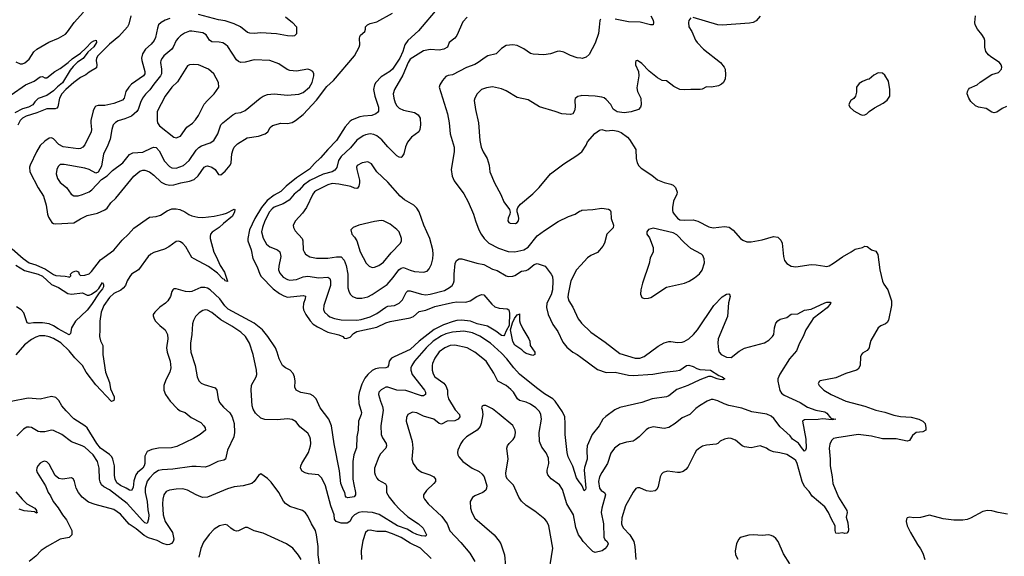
# Model space of a CAD drawing. Header units: inches. Extents: x 1173000 to 1307049, y 522583 to 678455.
# Tile 590 of 617: x 1244965 to 1253802, y 621358 to 626175. Entities that reach past the tile are written whole.
import ezdxf

# ---------------------------------------------------------------- set-up
doc = ezdxf.new("R2010")
doc.units = ezdxf.units.IN
doc.header["$MEASUREMENT"] = 0
doc.layers.add('B2642', color=7, linetype='Continuous')
doc.layers.add('B2652', color=7, linetype='Continuous')

msp = doc.modelspace()

# ---------------------------------------------------------------- linework, layer by layer
at = {"layer": 'B2642', "color": 5}
for points, elevation in [([(1248726.9, 626290), (1248545.5, 626074.5), (1248450, 625989), (1248422.5, 625950), (1248404.8, 625890), (1248377.9, 625830), (1248310, 625730.8), (1248288.6, 625711.4), (1248210, 625661.2), (1248160.6, 625610), (1248149.3, 625590), (1248141.1, 625550), (1248152.8, 625490), (1248185.2, 625390), (1248184.9, 625355.1), (1248177.6, 625342.4), (1248161, 625330), (1248124.7, 625315.3), (1248050, 625309.8), (1248017.6, 625302.4), (1247950, 625276.2), (1247930, 625263.1), (1247885.5, 625214.5), (1247808.2, 625090), (1247731.3, 625010), (1247666.1, 624933.9), (1247610, 624885), (1247565.2, 624834.8), (1247450, 624754.5), (1247358.3, 624681.7), (1247310, 624633.7), (1247250, 624600.2), (1247187.6, 624552.4), (1247135.3, 624490), (1247075.4, 624390), (1247028.6, 624290), (1247012.1, 624212.1), (1247012.9, 624190), (1247042.3, 624110), (1247058.6, 624030), (1247095.9, 623955.9), (1247119.7, 623890), (1247133.6, 623870), (1247239.6, 623759.6), (1247296.7, 623716.7), (1247334.7, 623694.7), (1247370, 623683.5), (1247510, 623699.5), (1247530, 623693), (1247528.5, 623670), (1247512.6, 623627.4), (1247508.5, 623590), (1247512.9, 623570), (1247534.2, 623530), (1247571.5, 623471.5), (1247600.6, 623440.6), (1247636.8, 623416.8), (1247730, 623369.6), (1247830, 623345.8), (1247864.9, 623330), (1247877.6, 623317.6), (1247894.6, 623314.6), (1247930, 623326.6), (1247962.5, 623357.5), (1247990, 623375), (1248170, 623414.6), (1248250, 623452.9), (1248290, 623466.7), (1248470, 623498.3), (1248499.2, 623510), (1248550, 623556.5), (1248610, 623567.5), (1248690, 623601.9), (1248850, 623637.2), (1248890, 623642.2), (1248970, 623639), (1249008.1, 623651.9), (1249068.5, 623691.5), (1249110, 623707), (1249130, 623703.8), (1249201.9, 623621.9), (1249230, 623598.9), (1249270, 623584.6), (1249339.2, 623579.2), (1249354, 623570), (1249360.6, 623540.6), (1249358.8, 623430), (1249330, 623382.7), (1249315.2, 623344.8), (1249310, 623338.4), (1249290, 623338.7), (1249239.7, 623379.7), (1249162.7, 623422.7), (1249070, 623446.2), (1249010, 623467.4), (1248930, 623476.6), (1248890, 623474), (1248854.9, 623465.1), (1248770, 623436.7), (1248685.4, 623394.6), (1248550, 623288.9), (1248470, 623214.5), (1248324.9, 623150), (1248303.6, 623136.4), (1248281.6, 623110), (1248276.5, 623070), (1248265.4, 623054.6), (1248251.7, 623048.3), (1248190, 623046.7), (1248159.4, 623040.6), (1248130, 623025.3), (1248089, 622991), (1248063.8, 622956.2), (1248036.3, 622903.7), (1248012.9, 622827.1), (1248006.7, 622790), (1248008.8, 622728.8), (1248031.6, 622650), (1248029.1, 622630), (1248005.5, 622570), (1248002.1, 622490), (1247991.7, 622430), (1247989.3, 622330.7), (1247963.5, 622270), (1247954.6, 622210), (1247956.6, 622050), (1247962.8, 622002.8), (1247980.3, 621930), (1247980.4, 621910), (1247968.1, 621891.9), (1247910, 621882.7), (1247895.3, 621890), (1247890, 621898), (1247883.6, 621930), (1247870, 621952.7), (1247847.5, 622010), (1247835.4, 622124.6), (1247788.5, 622368.5), (1247765.2, 622530), (1247738.9, 622590), (1247661.7, 622690), (1247625.4, 622770), (1247598.9, 622798.9), (1247572.9, 622812.9), (1247490, 622828.6), (1247445.6, 622850), (1247435.4, 622875.4), (1247436.4, 622930), (1247431.9, 622970), (1247419.8, 622999.8), (1247391.6, 623030), (1247349.8, 623049.8), (1247325.1, 623070), (1247295.1, 623130), (1247277.3, 623190), (1247259.8, 623230), (1247193.5, 623330), (1247145.5, 623390), (1247068.7, 623450), (1246836.9, 623576.9), (1246807, 623607), (1246760.2, 623670), (1246675.8, 623750), (1246650, 623766.2), (1246628.2, 623771.8), (1246590, 623770.5), (1246510, 623734), (1246490, 623730.7), (1246454.8, 623734.8), (1246370, 623759.6), (1246350, 623758.4), (1246339.1, 623750), (1246330, 623734), (1246318.3, 623690), (1246294.3, 623650), (1246273.7, 623630), (1246224.1, 623595.9), (1246177.1, 623550), (1246164.4, 623530), (1246163.7, 623516.3), (1246172, 623490), (1246184.2, 623470), (1246222, 623430), (1246271.7, 623391.7), (1246292.3, 623350), (1246294.7, 623310), (1246283.6, 623230), (1246290.2, 623190), (1246314.9, 623110), (1246322.3, 623050), (1246313.1, 623010), (1246277.5, 622942.5), (1246257.6, 622890), (1246257.6, 622850), (1246273.7, 622810), (1246315.3, 622750), (1246380.3, 622680.3), (1246404.8, 622664.8), (1246450, 622647.6), (1246505, 622605), (1246590, 622559), (1246618.7, 622530), (1246630.4, 622510), (1246634, 622490), (1246585.5, 622450), (1246525.4, 622414.6), (1246375.1, 622344.9), (1246327, 622333), (1246210, 622328.2), (1246150, 622316.5), (1246110, 622297.6), (1246090, 622256), (1246088.3, 622190), (1246082.9, 622170), (1246071, 622149), (1246023.5, 622110), (1246008.8, 622090), (1245990, 622035.6), (1245983.7, 621976.3), (1245970, 621947.3), (1245950, 621950.8), (1245920.4, 621970), (1245870, 621992.4), (1245838.3, 622018.3), (1245822.1, 622050), (1245817.4, 622082.6), (1245816.4, 622170), (1245801.3, 622230), (1245791.1, 622250), (1245771.3, 622271.3), (1245689.7, 622329.7), (1245657.6, 622370), (1245571.1, 622511.1), (1245549.9, 622529.9), (1245452.5, 622592.5), (1245382.5, 622662.5), (1245344.8, 622710), (1245317.8, 622757.8), (1245290, 622784.5), (1245250, 622792.7), (1245150, 622768.7), (1245042, 622778), (1244890, 622746.2)], 920), ([(1244930, 625796.5), (1244970, 625778), (1244990, 625778.7), (1245013, 625787), (1245050, 625822.4), (1245093.2, 625886.8), (1245118.9, 625910), (1245226.5, 625973.5), (1245314.5, 626010), (1245375.8, 626044.2), (1245394.9, 626065.1), (1245453.3, 626150), (1245537.5, 626242.5)], 880), ([(1246314.1, 626185.9), (1246270, 626171.6), (1246235.8, 626150), (1246212, 626128), (1246200.9, 626099.1), (1246185, 626015), (1246173.7, 625990), (1246144.9, 625955.1), (1246093.6, 625910), (1246068.3, 625870), (1246058.4, 625830), (1246060.2, 625810), (1246087.9, 625710), (1246087.7, 625690), (1246076.5, 625670), (1245970, 625595.2), (1245946, 625570), (1245919, 625530), (1245903.8, 625470), (1245887.8, 625452.2), (1245810, 625421.6), (1245730, 625405.8), (1245670, 625403.5), (1245650, 625397.7), (1245640.3, 625390), (1245624.1, 625355.9), (1245604.9, 625270), (1245603.2, 625250), (1245610.2, 625190), (1245607.3, 625170), (1245548.9, 625051.1), (1245532.7, 625030), (1245510, 625018.2), (1245490, 625016.3), (1245354.5, 625034.5), (1245315.8, 625055.8), (1245270, 625106.6), (1245250, 625114.1), (1245230, 625111.2), (1245190, 625085.8), (1245150, 625045.8), (1245116.8, 624990), (1245058.8, 624870), (1245053.2, 624850), (1245056.5, 624810), (1245130, 624665.3), (1245179.3, 624590), (1245202, 624510), (1245214.3, 624430), (1245223.7, 624403.7), (1245254.4, 624354.4), (1245270, 624344.4), (1245290, 624341.7), (1245450, 624351.4), (1245511.3, 624388.7), (1245570, 624417.1), (1245663, 624437), (1245730, 624467.9), (1245750, 624484.6), (1245783.1, 624530), (1245828.2, 624571.8), (1245990.4, 624769.6), (1246044.9, 624815.1), (1246070, 624824.8), (1246090, 624824.6), (1246129.6, 624809.6), (1246170, 624780.2), (1246236.4, 624716.4), (1246270, 624697.8), (1246310, 624689.3), (1246350, 624693.1), (1246410.2, 624710.2), (1246490, 624725.6), (1246530, 624740.6), (1246567.2, 624772.8), (1246620.4, 624850), (1246638.4, 624861.6), (1246650, 624863.6), (1246690.5, 624850), (1246720.5, 624830), (1246750, 624786.8), (1246770, 624783.8), (1246810, 624814.9), (1246855.1, 624870), (1246863.1, 624890), (1246870.7, 624970), (1246880.7, 625010), (1246890, 625032.2), (1246918.7, 625061.3), (1247005.9, 625114.1), (1247110, 625129.1), (1247169.8, 625150.2), (1247191.8, 625168.2), (1247212.7, 625207.3), (1247234.5, 625225.5), (1247310, 625247.8), (1247370, 625244.7), (1247410, 625252.9), (1247441.7, 625270), (1247510, 625324.2), (1247630, 625453.7), (1247723, 625577), (1247781.4, 625630), (1247969.8, 625850), (1248013.5, 625930), (1248018.5, 625950), (1248014.3, 626010), (1248018, 626022), (1248024.9, 626035.1), (1248062.7, 626070), (1248069.3, 626090.7), (1248069.4, 626110), (1248086, 626130), (1248110, 626141.3), (1248170, 626157.6), (1248310, 626235.2)], 920), ([(1245964.3, 626210), (1245945.3, 626134.7), (1245932.3, 626110), (1245855.3, 626024.7), (1245770, 625955.4), (1245666.3, 625850), (1245655.8, 625830), (1245651.8, 625810), (1245658.3, 625770), (1245655.6, 625744.4), (1245590, 625705.3), (1245560.3, 625679.7), (1245510, 625655.4), (1245450, 625612.5), (1245380.1, 625550), (1245344.3, 625510), (1245321.4, 625470), (1245307.4, 625392.6), (1245298.2, 625381.8), (1245284.3, 625375.7), (1245210, 625374.5), (1245120.5, 625339.5), (1245022.8, 625310), (1244990.2, 625290), (1244970.2, 625270), (1244949.3, 625229.3)], 880), ([(1247350, 626200.5), (1247414, 626150), (1247451, 626110), (1247450.5, 626049.5), (1247431.3, 626030), (1247410, 626026), (1247370.4, 626029.6), (1247270, 626049.8), (1247130, 626056.1), (1247070, 626050.9), (1247030, 626053.3), (1247010, 626061.1), (1246946.9, 626110), (1246890, 626137.4), (1246810, 626164.5), (1246750, 626173.6), (1246570, 626222.4)], 920), ([(1248980.9, 626199.1), (1248943.2, 626156.8), (1248887.7, 626032.3), (1248870, 626009.4), (1248821, 625970), (1248806, 625930), (1248772, 625910), (1248730, 625902.7), (1248650, 625907.8), (1248590, 625894.8), (1248470, 625820.9), (1248451, 625790), (1248403.1, 625676.9), (1248328, 625550), (1248318.4, 625510), (1248322.5, 625470), (1248334.3, 625430), (1248350, 625403.2), (1248370, 625381.8), (1248410, 625363.2), (1248510, 625342), (1248542.4, 625322.4), (1248558.9, 625290), (1248562.6, 625230), (1248558, 625190), (1248548.4, 625170), (1248480.3, 625119.7), (1248445.2, 625074.8), (1248427.6, 625032.4), (1248412.9, 624970), (1248395.2, 624944.8), (1248390, 624939.5), (1248370, 624940.5), (1248350, 624954.3), (1248270, 625032.6), (1248216.4, 625096.4), (1248170, 625134), (1248144.4, 625144.4), (1248110, 625149.8), (1248070, 625142.2), (1248047.6, 625132.4), (1247990, 625092.5), (1247934, 625026), (1247851.5, 624948.5), (1247826.7, 624910), (1247810.6, 624849.4), (1247795.2, 624824.8), (1247769.6, 624810.4), (1247690.1, 624789.9), (1247570, 624730.4), (1247513.6, 624690), (1247474.6, 624645.4), (1247430, 624607.7), (1247385, 624555), (1247330, 624523), (1247250, 624491.1), (1247230, 624476.3), (1247207.2, 624450), (1247165.5, 624370), (1247144.1, 624310), (1247136.9, 624270), (1247150, 624213), (1247179.4, 624159.4), (1247210, 624136.9), (1247280.5, 624110), (1247300.3, 624090), (1247308.2, 624050), (1247290, 623964), (1247288.6, 623930), (1247300.6, 623900.6), (1247330, 623863.2), (1247370, 623841.8), (1247390, 623838.2), (1247450, 623841.5), (1247510, 623866.4), (1247550, 623873.6), (1247650, 623857.3), (1247730, 623862.8), (1247750, 623852.2), (1247755.2, 623830), (1247755, 623790), (1247695.5, 623610), (1247692.6, 623572.6), (1247702.3, 623550), (1247730, 623522), (1247750, 623508.3), (1247790, 623493), (1247850, 623482), (1247990, 623478), (1248030, 623484.8), (1248110, 623508.7), (1248170, 623536.3), (1248250, 623593.8), (1248270, 623602.3), (1248330, 623610.2), (1248370, 623629.2), (1248399.5, 623660.5), (1248433.6, 623726.4), (1248450, 623740.8), (1248470, 623742), (1248570, 623710.9), (1248610, 623705.7), (1248650, 623710.2), (1248777, 623743), (1248824.2, 623770), (1248846, 623790), (1248858.7, 623810), (1248864.2, 623830), (1248864.4, 623890), (1248874.9, 623985.1), (1248886.9, 624013.1), (1248910, 624028), (1248932, 624028), (1249066.8, 623990), (1249130, 623977.6), (1249210, 623936.9), (1249250, 623922.7), (1249330, 623874.4), (1249350, 623868.4), (1249390, 623871.8), (1249410, 623878.9), (1249470, 623917.7), (1249510, 623924.4), (1249530, 623933.2), (1249581.4, 623978.6), (1249610, 623986.9), (1249681.3, 623961.3), (1249735.4, 623890), (1249745.9, 623870), (1249749.5, 623830), (1249747.3, 623750), (1249733.7, 623706.3), (1249696.8, 623630), (1249692.2, 623590), (1249707.6, 623530), (1249750, 623438), (1249795.9, 623375.9), (1249840.4, 623280.4), (1249876.3, 623236.3), (1249930, 623191.9), (1249970, 623169.2), (1250000, 623146.9)], 940), ([(1244890, 625501.6), (1245017.6, 625590), (1245096.2, 625623.8), (1245150, 625662), (1245170, 625666), (1245190, 625652), (1245210, 625652), (1245282, 625710), (1245330, 625738), (1245401.6, 625790), (1245435.4, 625824.6), (1245510, 625876), (1245560, 625920), (1245610, 625973.6), (1245630, 625985.7), (1245651.7, 625991.7), (1245654.4, 625970), (1245630, 625932.4), (1245576.3, 625883.7), (1245534.2, 625825.8), (1245485.5, 625794.5), (1245444.5, 625755.5), (1245418.3, 625721.7), (1245350, 625608.9), (1245306, 625574), (1245270, 625537.9), (1245210, 625493.9), (1245132.4, 625467.6), (1245102, 625438), (1245082.7, 625410), (1245046, 625390), (1244990, 625376.4), (1244921.8, 625338.2)], 860), ([(1250000, 625828.8), (1249970, 625834.3), (1249910, 625854.8), (1249850, 625883), (1249810, 625891.6), (1249790.5, 625889.5), (1249730, 625869.5), (1249670, 625860.9), (1249573.7, 625866.3), (1249550, 625872.3), (1249490, 625914.5), (1249430, 625942.9), (1249390, 625949.6), (1249330, 625944.5), (1249290, 625918), (1249240.7, 625870), (1249167.7, 625850), (1249142.7, 625837.3), (1249080.4, 625790), (1249050, 625772.4), (1248975.3, 625744.7), (1248850, 625681), (1248810, 625673.3), (1248790, 625664.2), (1248760.3, 625630), (1248736.4, 625590), (1248730.4, 625570), (1248805.7, 625330), (1248821.1, 625250), (1248828.7, 625150), (1248863.7, 625030), (1248865.3, 624990), (1248838.4, 624830), (1248848, 624770), (1248865.5, 624730), (1248950, 624610.7), (1248990, 624538.8), (1249038.7, 624430), (1249055.8, 624370), (1249086.3, 624290), (1249106.5, 624250), (1249134.3, 624210), (1249175.3, 624170), (1249263, 624123), (1249350, 624093.4), (1249410, 624092.4), (1249490, 624108.7), (1249530, 624134.5), (1249610, 624234.9), (1249676.4, 624283.6), (1249797, 624363), (1249890, 624408.9), (1249949.7, 624430.3), (1249990, 624457.1), (1250000, 624460.8)], 960), ([(1250000, 625492.3), (1249973.4, 625486.6), (1249950.8, 625469.2), (1249946.8, 625453.2), (1249950.6, 625389.4), (1249943.5, 625356.5), (1249930.7, 625329.3), (1249910, 625325.2), (1249830, 625329.5), (1249771, 625351), (1249630, 625391.6), (1249530, 625455.6), (1249430, 625475.6), (1249330, 625537.6), (1249290, 625553.3), (1249210, 625571.5), (1249155.1, 625564.9), (1249110, 625549.5), (1249070, 625509.3), (1249049.1, 625470.9), (1249045.3, 625450), (1249055.6, 625370), (1249083.9, 625250), (1249094.4, 625090), (1249107.1, 625030), (1249124, 624990), (1249160.9, 624930), (1249178.9, 624870), (1249184, 624810), (1249227.6, 624710), (1249284.5, 624604.5), (1249310, 624540.7), (1249361, 624470), (1249366.4, 624446.4), (1249364, 624430), (1249347.8, 624392.2), (1249346.3, 624370), (1249354.9, 624354.9), (1249367.4, 624347.4), (1249414.1, 624345.9), (1249430, 624354), (1249440.7, 624370), (1249445.1, 624390), (1249442.9, 624410), (1249428.7, 624450), (1249428.7, 624470), (1249437.2, 624490), (1249461.2, 624518.8), (1249570, 624613), (1249627.3, 624670), (1249729.8, 624790.2), (1249850, 624882), (1249964.8, 624955.2), (1250000, 624982.9)], 980), ([(1244897, 624117), (1244998, 624030), (1245050, 623992.3), (1245110, 623974.7), (1245196.1, 623936.1), (1245270, 623888.1), (1245290, 623880.1), (1245373.2, 623873.2), (1245406, 623866), (1245410, 623861), (1245423.2, 623876.8), (1245422.7, 623890), (1245440.3, 623910), (1245470, 623920.8), (1245492.8, 623912.8), (1245498.7, 623890), (1245510, 623879.5), (1245550, 623881.8), (1245590, 623895.2), (1245610, 623914), (1245690, 624019.2), (1245810, 624106.9), (1245884.4, 624195.6), (1245942.9, 624250), (1245990, 624303.9), (1246130, 624402.7), (1246190, 624409.5), (1246230, 624421.2), (1246290, 624460.6), (1246330, 624476), (1246370, 624476.2), (1246401.3, 624470), (1246447.4, 624450), (1246484.9, 624424.9), (1246510, 624414.8), (1246563.3, 624403.3), (1246610, 624399.8), (1246709.9, 624410.1), (1246792, 624428), (1246821.9, 624438.1), (1246890, 624474.8), (1246894.8, 624470), (1246893, 624450), (1246876, 624410), (1246793.6, 624346.4), (1246755.6, 624310), (1246692.7, 624267.3), (1246679.1, 624250), (1246673.8, 624230), (1246674.7, 624210), (1246707.6, 624087.6), (1246730, 624050.7), (1246764.4, 623970), (1246803.8, 623910), (1246831.5, 623828.5), (1246830, 623825.2), (1246810, 623829.8), (1246802.7, 623842.7), (1246790, 623849.1), (1246739.3, 623899.3), (1246659.8, 623959.8), (1246530, 624026.9), (1246510, 624041.5), (1246456.5, 624136.5), (1246430, 624167.2), (1246410, 624181.1), (1246390, 624187.2), (1246370, 624182.9), (1246305.2, 624134.8), (1246264.5, 624115.5), (1246170, 624084.8), (1246143, 624070), (1246119.8, 624050), (1246031.6, 623928.4), (1245970.3, 623890), (1245953.4, 623870), (1245930.1, 623829.9), (1245914, 623790), (1245895, 623765), (1245872.5, 623747.5), (1245810, 623716.8), (1245770, 623681.2), (1245720.4, 623610), (1245697.2, 623550), (1245685.8, 623470), (1245686.2, 623390), (1245680.3, 623330), (1245690, 623290.8), (1245710.3, 623250), (1245711.5, 623168.5), (1245735.9, 623010), (1245770, 622919.1), (1245779.8, 622859.8), (1245812.5, 622790), (1245814.2, 622770), (1245810, 622756.9), (1245790, 622748.5), (1245650, 622898.2), (1245563.2, 623010), (1245527.9, 623070), (1245460, 623140), (1245410, 623203.7), (1245334.1, 623274.1), (1245270, 623312.4), (1245230, 623329.3), (1245190, 623336.4), (1245144.3, 623335.7), (1245110, 623326.4), (1245070, 623302.7), (1245010, 623255.2), (1244930, 623167.6)], 880), ([(1244930, 623971.9), (1245010, 623923.4), (1245131.7, 623890), (1245170, 623873.8), (1245250, 623799), (1245312.9, 623770), (1245397.8, 623717.8), (1245430, 623710.9), (1245530, 623724), (1245570, 623702.8), (1245590, 623702.4), (1245610, 623710.4), (1245656.5, 623743.5), (1245676.8, 623763.2), (1245710, 623814.8), (1245718, 623798), (1245717.3, 623777.3), (1245710, 623759.7), (1245677.4, 623722.6), (1245610, 623618.2), (1245570, 623567.3), (1245466, 623470), (1245430.5, 623409.5), (1245421.4, 623358.6), (1245410, 623347.3), (1245310, 623399.5), (1245270, 623427.5), (1245230, 623443.7), (1245170, 623452.7), (1245090, 623453.7), (1245050, 623448.4), (1245032.9, 623452.9), (1245002.4, 623542.4), (1244979.8, 623570), (1244937.3, 623597.3)], 860), ([(1250000, 623971.2), (1249962, 623930), (1249911.6, 623830), (1249886.3, 623710), (1249885.1, 623685.1), (1249894, 623650), (1249930, 623593.4), (1249976.1, 623490), (1250000, 623460.8)], 960), ([(1250000, 622007.3), (1249985, 622025), (1249962.4, 622062.4), (1249930, 622166.6), (1249889, 622250), (1249879.8, 622290), (1249859.5, 622450), (1249861.5, 622550), (1249856.8, 622610), (1249835.5, 622655.5), (1249769.8, 622749.8), (1249749.7, 622770), (1249676, 622816), (1249604, 622870), (1249450, 622994), (1249399, 623050), (1249337.3, 623130), (1249290, 623180.2), (1249190.9, 623270), (1249095.5, 623335.5), (1249030, 623364.1), (1248950, 623378.8), (1248850, 623371.3), (1248790, 623355.6), (1248750, 623338.4), (1248677.6, 623290), (1248612.9, 623230), (1248509.3, 623110), (1248483.8, 623070), (1248477.2, 623050), (1248475.5, 623030), (1248489.2, 622990), (1248598.5, 622850), (1248607.2, 622830), (1248607.7, 622810), (1248590, 622799.7), (1248570, 622799.2), (1248430, 622846.1), (1248350, 622850.7), (1248270, 622877.4), (1248250, 622876.9), (1248210, 622853.3), (1248188.9, 622830), (1248186, 622810), (1248202.2, 622750), (1248221.5, 622701.5), (1248226.4, 622670), (1248205.2, 622530), (1248210.2, 622450.2), (1248220.2, 622420.2), (1248253.7, 622370), (1248256.5, 622350), (1248250.3, 622330), (1248203.1, 622276.9), (1248188.8, 622250), (1248150.3, 622149.7), (1248150.3, 622110), (1248156, 622090), (1248170, 622059.1), (1248183.4, 622043.4), (1248248.9, 622008.9), (1248257.6, 621990), (1248256.5, 621930), (1248280.2, 621890), (1248329.2, 621830), (1248378, 621778), (1248450, 621712.9), (1248543.8, 621650), (1248586, 621610), (1248616.3, 621550), (1248610, 621539), (1248602.8, 621537.2), (1248570, 621541.2), (1248530, 621554.4), (1248490, 621570.7), (1248441.6, 621601.6), (1248357.3, 621630), (1248192.6, 621732.6), (1248132.3, 621750), (1248043.4, 621756.6), (1248008.9, 621751.1), (1247970, 621728.8), (1247950, 621708.4), (1247927.5, 621670), (1247903.3, 621656.7), (1247850, 621654.7), (1247806.3, 621670), (1247791.9, 621690), (1247788.9, 621730), (1247758, 621810), (1247709.8, 621989.8), (1247678.2, 622058.2), (1247647.9, 622087.9), (1247556.9, 622096.9), (1247526.2, 622106.2), (1247501.8, 622121.8), (1247486.3, 622150), (1247488, 622170), (1247496.9, 622190), (1247557.7, 622290), (1247575.8, 622350), (1247578.9, 622370), (1247575.8, 622410), (1247569.6, 622430), (1247550, 622463.7), (1247480, 622520), (1247445.2, 622565.2), (1247410, 622586), (1247370, 622591.1), (1247276.4, 622583.6), (1247165.2, 622585.2), (1247130, 622596.9), (1247082.6, 622642.6), (1247059.6, 622679.6), (1247050.8, 622710), (1247041.6, 622850), (1247046.7, 622893.3), (1247088, 622970), (1247092.8, 622990), (1247091.3, 623028.7), (1247060.9, 623170), (1247027.6, 623270), (1246991.2, 623331.2), (1246951.1, 623370), (1246870, 623424.5), (1246770, 623479.8), (1246690, 623547.7), (1246650, 623568.5), (1246630, 623571.1), (1246610, 623565.4), (1246575.8, 623544.2), (1246542.4, 623510), (1246524.4, 623475.6), (1246514.9, 623445.1), (1246511.3, 623350), (1246499.7, 623270), (1246497.6, 623230), (1246501.8, 623190), (1246541.6, 623070), (1246558.3, 622970), (1246572.8, 622932.8), (1246592.9, 622912.9), (1246620.2, 622900.2), (1246719.1, 622870), (1246734, 622850), (1246747, 622770), (1246759.9, 622739.9), (1246795.5, 622695.5), (1246850, 622644.4), (1246873.7, 622610), (1246888.9, 622550), (1246894.3, 622470), (1246887.7, 622430), (1246831.6, 622310), (1246812.4, 622230), (1246798.5, 622221.5), (1246744, 622210), (1246664.9, 622170), (1246630, 622157.3), (1246550, 622165.1), (1246510, 622164.2), (1246339.5, 622140.5), (1246245.4, 622134.6), (1246210, 622127.4), (1246170, 622101.7), (1246130, 622060.4), (1246110, 622032.8), (1246090.2, 621970), (1246090.9, 621930), (1246108.1, 621850), (1246114.2, 621774.2), (1246124.2, 621730), (1246122.3, 621690), (1246110, 621652), (1246090, 621657.7), (1246070, 621677.1), (1245930, 621833.3), (1245770, 621953.6), (1245721.1, 621981.1), (1245700.6, 622000.6), (1245686.5, 622026.5), (1245680.7, 622050), (1245678, 622150), (1245664.5, 622210), (1245624.4, 622270), (1245550, 622337.1), (1245527.3, 622350), (1245430, 622385.6), (1245344.2, 622450), (1245270, 622488.3), (1245250, 622491.5), (1245190, 622474.3), (1245150, 622475.4), (1245130, 622478.9), (1245070, 622512.8), (1245050, 622518), (1245030, 622516.9), (1245000.2, 622499.8), (1244939.3, 622440.7)], 940), ([(1250000, 621522.1), (1249980.5, 621550), (1249956.3, 621616.3), (1249935.6, 621730), (1249876.1, 621830), (1249838.1, 621958.1), (1249810, 621998), (1249733.9, 622053.9), (1249706.3, 622090), (1249699.7, 622110), (1249699.8, 622130), (1249714.8, 622190), (1249710, 622239), (1249690, 622285.2), (1249650, 622337.2), (1249629.8, 622389.8), (1249626.6, 622470), (1249648.7, 622590), (1249641.4, 622630), (1249630, 622658), (1249596.9, 622690), (1249550, 622723.5), (1249510, 622741.2), (1249450, 622756), (1249432.2, 622772.2), (1249398, 622830), (1249374.3, 622854.3), (1249330, 622890.9), (1249256.3, 622930), (1249220.7, 623000.7), (1249150.9, 623110), (1249050, 623191.9), (1248980.9, 623230), (1248870, 623252.3), (1248830, 623250.6), (1248780.3, 623230), (1248730, 623192.9), (1248690, 623138), (1248670.2, 623090), (1248666, 623070), (1248666.9, 623030), (1248676.7, 622996.7), (1248691.6, 622970), (1248770.7, 622910.7), (1248789.5, 622889.5), (1248803.5, 622850), (1248806.1, 622806.1), (1248814, 622770), (1248872.7, 622672.7), (1248913.1, 622630), (1248916.9, 622610), (1248901.1, 622590), (1248870, 622574.4), (1248800.7, 622570), (1248750, 622543.5), (1248730, 622551.1), (1248681.6, 622590), (1248590, 622615.9), (1248530, 622645.7), (1248490, 622651), (1248450, 622629.4), (1248436.5, 622603.5), (1248432.7, 622570), (1248487.7, 622387.7), (1248494.4, 622330), (1248483.7, 622230), (1248495.3, 622190), (1248525.7, 622150), (1248550, 622127.2), (1248573.2, 622113.2), (1248645.5, 622090), (1248680.7, 622070), (1248697.3, 622050), (1248697.3, 622030), (1248682, 622010), (1248616.3, 621950), (1248590.7, 621910), (1248590.6, 621890), (1248599.5, 621870), (1248630.4, 621830), (1248754, 621714), (1248801.5, 621650), (1248826.3, 621586.3), (1248923.1, 621483.1), (1249004.6, 621384.6), (1249051.3, 621310)], 960), ([(1249704.8, 621150), (1249750.9, 621430), (1249715.1, 621630), (1249695.6, 621670), (1249677, 621690), (1249590, 621763.6), (1249510, 621815.1), (1249470, 621851.8), (1249444.7, 621890), (1249396.9, 621996.9), (1249342.7, 622050), (1249332.7, 622070), (1249327.3, 622107.3), (1249347.8, 622230), (1249338.7, 622330), (1249343.6, 622350), (1249357.6, 622370), (1249393.7, 622406.3), (1249409.7, 622430), (1249415.8, 622470), (1249413, 622490), (1249390, 622531.8), (1249270, 622635.1), (1249210, 622682), (1249150, 622711.8), (1249128, 622712), (1249114.8, 622705.2), (1249110.7, 622690), (1249116.7, 622676.7), (1249122.4, 622630), (1249108.1, 622550), (1249098.1, 622521.9), (1249070.2, 622489.8), (1248974.4, 622430), (1248941.1, 622398.9), (1248923.6, 622370), (1248898.7, 622310), (1248894.4, 622290), (1248897.1, 622270), (1248906, 622250), (1248943, 622210), (1249024.9, 622150), (1249090, 622118.4), (1249116.1, 622096.1), (1249134.4, 622070), (1249158, 621990), (1249156.3, 621970), (1249148.5, 621951.5), (1249122.8, 621930), (1249050, 621899.6), (1249030, 621886), (1249008.2, 621850), (1249010.4, 621790), (1249024.2, 621750), (1249050, 621701.6), (1249223.8, 621550), (1249270, 621494.9), (1249284.2, 621470), (1249314.9, 621370), (1249325.7, 621270)], 980), ([(1247654.8, 621285.2), (1247645.5, 621370), (1247644.7, 621444.7), (1247629.8, 621549.8), (1247618.9, 621590), (1247583.5, 621650), (1247550, 621719.3), (1247530, 621746.6), (1247504, 621770), (1247390, 621806.3), (1247350.7, 621830.7), (1247332.5, 621852.5), (1247291.6, 621930), (1247223.3, 622023.3), (1247190, 622057.2), (1247130, 622098), (1247110, 622082), (1247070.3, 622029.7), (1247047.7, 622012.3), (1246970, 621991.1), (1246890, 621980.5), (1246830, 621964.4), (1246650, 621888), (1246610, 621886.3), (1246590, 621892.6), (1246550, 621908.4), (1246470, 621950.9), (1246430, 621962.2), (1246370, 621961.1), (1246309.3, 621950.7), (1246281.4, 621938.6), (1246260.2, 621910), (1246249.3, 621870), (1246247.9, 621827.9), (1246254.5, 621730), (1246270.3, 621670), (1246335.8, 621570), (1246348.7, 621511.3), (1246343, 621490), (1246327.3, 621472.7), (1246310, 621464.2), (1246290, 621461.3), (1246250, 621471.7), (1246198.6, 621498.6), (1246122.8, 621522.8), (1246083.8, 621543.8), (1246010, 621603.2), (1245946.8, 621646.8), (1245870, 621737.1), (1245810, 621779), (1245642.6, 621822.6), (1245584.2, 621844.2), (1245524.7, 621890), (1245492.4, 621930), (1245473.7, 621970), (1245458.7, 622030), (1245449.2, 622050), (1245430, 622062), (1245350, 622049.6), (1245316.3, 622056.3), (1245284.6, 622084.6), (1245230, 622186), (1245210, 622206.6), (1245188.6, 622211.4), (1245170, 622207), (1245150, 622195.1), (1245129.1, 622170.9), (1245120.4, 622150), (1245117.6, 622130), (1245121.3, 622110), (1245198, 621990), (1245220.7, 621930), (1245241.1, 621901.1), (1245267.2, 621850), (1245312, 621792), (1245348.8, 621730), (1245384.7, 621684.7), (1245433.7, 621590), (1245432.2, 621550), (1245410, 621527.3), (1245330, 621511.3), (1245213.5, 621446.5), (1245159.1, 621410), (1245110, 621358), (1245052, 621310)], 960), ([(1244930, 621935.6), (1244986.7, 621870), (1245028.9, 621828.9), (1245102.6, 621790), (1245115, 621770), (1245115.6, 621755.6), (1245126, 621750), (1245115.3, 621744.7), (1245097.2, 621757.2), (1245006.2, 621766.2), (1244960.5, 621780.5)], 940), ([(1247491.1, 621330), (1247468.9, 621368.9), (1247417, 621430), (1247359.3, 621470), (1247150, 621566), (1247070, 621586.6), (1247010, 621616.3), (1246990, 621616.9), (1246930, 621585.6), (1246910, 621583.7), (1246890, 621589.4), (1246859, 621610), (1246830, 621637.2), (1246810, 621642.7), (1246758, 621630), (1246710, 621600.9), (1246666.4, 621553.6), (1246616.5, 621483.5), (1246592.3, 621427.7), (1246573.6, 621350)], 980), ([(1248658.6, 621338.6), (1248561.1, 621430), (1248470, 621476.5), (1248390, 621525.2), (1248310, 621560.6), (1248250, 621579), (1248170, 621581.6), (1248110, 621591.2), (1248090, 621589.6), (1248070, 621572), (1248044.2, 621495.8), (1248031.3, 621410), (1248033.6, 621330)], 960)]:
    msp.add_lwpolyline(points, dxfattribs=dict(at, elevation=elevation))
for points, elevation in [([(1246510, 626073.5), (1246488.7, 626071.3), (1246445.9, 626054.1), (1246408.7, 626031.3), (1246387.2, 626010), (1246371, 625989), (1246344, 625930), (1246330.3, 625910), (1246259.6, 625850), (1246242.7, 625830), (1246232.7, 625810), (1246229.2, 625790), (1246239.3, 625730), (1246238.8, 625690), (1246229.2, 625670), (1246170, 625597.4), (1246134.5, 625545.5), (1246094.2, 625505.8), (1246067.3, 625470), (1246048.3, 625431.7), (1246030.2, 625370), (1246017.2, 625350), (1245970, 625309.8), (1245910, 625285.3), (1245850, 625267.6), (1245826.3, 625253.7), (1245805.8, 625230), (1245791.3, 625190), (1245777.1, 625102.9), (1245750, 625032.7), (1245718.4, 624970), (1245699, 624861), (1245670, 624806), (1245650, 624798), (1245587.6, 624830), (1245550, 624843.2), (1245364.8, 624875.2), (1245330, 624874.3), (1245310, 624856), (1245300.3, 624830), (1245294, 624790), (1245304.6, 624750), (1245330, 624712.2), (1245386.4, 624670), (1245428, 624610), (1245450, 624594.9), (1245490, 624594.9), (1245530, 624606.7), (1245589.4, 624630), (1245613.2, 624646.8), (1245700.5, 624739.5), (1245750, 624774.9), (1245798.4, 624821.6), (1245890, 624890.3), (1245950, 624964), (1245981.3, 624978.7), (1246070, 624986.6), (1246150, 625024.5), (1246170, 625031.5), (1246190, 625029), (1246218.2, 624998.2), (1246263.9, 624903.9), (1246310, 624856.5), (1246330, 624844.7), (1246370, 624841.4), (1246434.5, 624865.5), (1246486.3, 624910), (1246550, 625004), (1246573.2, 625026.8), (1246596.6, 625043.4), (1246675.1, 625070), (1246708.9, 625091.1), (1246744.8, 625150), (1246770, 625230.4), (1246787.6, 625250), (1246877.6, 625322.4), (1246904.2, 625335.8), (1246950, 625343.6), (1246990, 625359.6), (1247122.4, 625470), (1247151.5, 625488.5), (1247190, 625504.4), (1247250.2, 625510.2), (1247370, 625496.5), (1247470, 625505.8), (1247510, 625522.2), (1247566.8, 625570), (1247591.2, 625610), (1247605.6, 625670), (1247604, 625690), (1247595.1, 625710), (1247570, 625726.3), (1247550, 625729.7), (1247450, 625713.7), (1247390, 625717.7), (1247366.7, 625726.7), (1247290, 625779.7), (1247210, 625809.7), (1247070, 625814), (1246990, 625793.7), (1246950, 625792.3), (1246930, 625799.1), (1246910, 625814), (1246833.6, 625933.6), (1246813.7, 625953.7), (1246790, 625967.3), (1246754.4, 625974.4), (1246690, 625976), (1246670, 625992.6), (1246638.9, 626038.9), (1246610, 626056.5)], 940), ([(1246526, 625774), (1246490, 625769.6), (1246470, 625762), (1246382.3, 625617.7), (1246330, 625568.5), (1246271, 625490), (1246200.6, 625350), (1246198.4, 625270), (1246203, 625250), (1246221.1, 625221.1), (1246350, 625120.3), (1246370, 625114.9), (1246410, 625128.2), (1246466.9, 625210), (1246514.9, 625245.1), (1246544.2, 625275.8), (1246570, 625315.5), (1246622.5, 625417.5), (1246649.8, 625450.2), (1246711.5, 625510), (1246751.5, 625570), (1246749.6, 625610), (1246707, 625690), (1246660.9, 625730), (1246568.7, 625770)], 960), ([(1248090, 624899.6), (1248038, 624890), (1247993, 624867), (1247988.2, 624850), (1247990.4, 624830), (1248014.8, 624734.8), (1248016.5, 624710), (1248010, 624679.3), (1247996.5, 624663.5), (1247990, 624659.7), (1247970, 624663.9), (1247936.3, 624676.3), (1247830, 624699.9), (1247770, 624703.9), (1247730, 624692.7), (1247630, 624641.6), (1247611.7, 624630), (1247596.9, 624610), (1247539.7, 624490), (1247502.5, 624437.5), (1247441.7, 624370), (1247421.1, 624330), (1247422, 624310), (1247438.9, 624278.9), (1247500.9, 624210), (1247506.9, 624190), (1247510.2, 624110), (1247517.3, 624090), (1247531.8, 624070), (1247570, 624047.6), (1247630, 624035.2), (1247730, 624033), (1247810, 624047.6), (1247850, 624045.8), (1247877.1, 624017.1), (1247895.1, 623970), (1247909.5, 623889.5), (1247909.4, 623769.4), (1247918.6, 623738.6), (1247932.5, 623712.5), (1247953.4, 623690), (1247990, 623674.9), (1248035.8, 623675.8), (1248090, 623687.1), (1248130, 623708), (1248262.8, 623797.2), (1248318.3, 623861.7), (1248368.2, 623930), (1248390, 623945.6), (1248410, 623949.2), (1248426, 623946), (1248470, 623926.9), (1248510, 623916.1), (1248590, 623908.9), (1248622, 623918), (1248641.1, 623938.9), (1248660, 623980), (1248672.5, 624027.5), (1248675.5, 624070), (1248671.9, 624110), (1248647.4, 624210), (1248592, 624330), (1248549.8, 624449.8), (1248530, 624482), (1248502, 624510), (1248419.2, 624559.2), (1248379.7, 624590), (1248270, 624715.6), (1248169.6, 624810), (1248121.7, 624881.7)], 960), ([(1248210, 624372), (1248150, 624363.6), (1248010, 624329.6), (1247958, 624310), (1247938, 624290), (1247947.3, 624250), (1247970, 624224), (1247990, 624190.7), (1248020.2, 624090), (1248074.3, 623990), (1248102.3, 623962.3), (1248130, 623951.6), (1248150, 623952.9), (1248190, 623969), (1248230, 623999.6), (1248297.9, 624082.1), (1248382.9, 624170), (1248391.5, 624190), (1248393, 624210), (1248371.1, 624270), (1248350, 624293), (1248290, 624339.7), (1248230, 624369.5)], 980), ([(1249570, 623159.5), (1249510, 623177.6), (1249492.3, 623190), (1249472.8, 623212.8), (1249410, 623252), (1249390, 623287), (1249369.2, 623390.8), (1249387.3, 623452.7), (1249406.9, 623493.1), (1249430, 623526), (1249449.1, 623530.9), (1249450, 623534), (1249452.2, 623472.2), (1249457.1, 623450), (1249479.5, 623399.5), (1249534, 623310), (1249542.8, 623290), (1249546, 623250), (1249587.3, 623190), (1249590, 623169)], 920)]:
    msp.add_lwpolyline(points, close=True, dxfattribs=dict(at, elevation=elevation))
at = {"layer": 'B2652', "color": 5}
for points, elevation in [([(1250987.9, 626192.1), (1250970, 626168), (1250966.4, 626150), (1250970.4, 626110), (1250998, 626070), (1251030.4, 625990.4), (1251044.9, 625970), (1251102, 625910), (1251254.4, 625790), (1251286.7, 625750), (1251295.8, 625730), (1251300.9, 625679.1), (1251296.7, 625643.3), (1251280.7, 625610), (1251264.7, 625595.3), (1251237.3, 625582.7), (1251174, 625570), (1251130, 625572), (1251090, 625552), (1251072.1, 625547.9), (1250989.6, 625549.6), (1250930, 625545.1), (1250890, 625549.7), (1250836.1, 625576.1), (1250770, 625625.2), (1250730, 625629.2), (1250690, 625652.7), (1250613.2, 625713.2), (1250550, 625782), (1250510, 625808), (1250494, 625806), (1250492, 625790), (1250492, 625770), (1250518, 625710), (1250522.8, 625670), (1250503.4, 625563.4), (1250510.5, 625530.5), (1250540.7, 625470), (1250542.8, 625410), (1250536, 625390), (1250518, 625370), (1250452.8, 625347.2), (1250390, 625338.4), (1250327.7, 625347.7), (1250293, 625373), (1250270, 625413.2), (1250230, 625459.3), (1250210, 625474), (1250190, 625480.9), (1250129.4, 625489.4), (1250010, 625494.5), (1250000, 625492.3)], 980), ([(1250178.8, 626181.2), (1250170.5, 626169.5), (1250167.3, 626107.3), (1250158.5, 626050), (1250130, 625966), (1250075.8, 625864.2), (1250050, 625839.3), (1250013.7, 625826.3), (1250000, 625828.8)], 960), ([(1250628.5, 626210), (1250650.3, 626170), (1250654.9, 626150), (1250650.5, 626129.5), (1250628, 626130), (1250533.9, 626153.9), (1250430, 626157.5), (1250310, 626179.8)], 960), ([(1251610, 626206), (1251575.8, 626164.2), (1251549, 626151), (1251516, 626144), (1251270, 626125.1), (1251230, 626129.7), (1251010, 626195.1)], 980), ([(1253823, 625397), (1253781.9, 625378.1), (1253734.9, 625345.1), (1253710, 625339.2), (1253690, 625346), (1253637.7, 625377.7), (1253569.8, 625389.8), (1253543.1, 625403.1), (1253501.3, 625441.3), (1253482.8, 625470), (1253469.8, 625510), (1253470.8, 625530), (1253480.4, 625550), (1253490, 625559.1), (1253558, 625590), (1253584.9, 625615.1), (1253690, 625683.8), (1253750, 625702.4), (1253776.3, 625730), (1253779.7, 625750), (1253774, 625770), (1253758.7, 625790), (1253680.4, 625840.4), (1253659.2, 625859.2), (1253636.1, 625890), (1253625.9, 625930), (1253628, 625988), (1253621.4, 626010), (1253601.5, 626041.5), (1253560.5, 626090), (1253540.7, 626130), (1253536.2, 626150), (1253542, 626210)], 980), ([(1250000, 624982.9), (1250009, 624990), (1250049, 625050), (1250062, 625078), (1250127.5, 625152.5), (1250170, 625184), (1250190, 625190.7), (1250230, 625178.8), (1250290, 625183.8), (1250334.4, 625174.4), (1250362, 625162), (1250420.5, 625120.5), (1250439.3, 625099.3), (1250494.3, 625010), (1250498.7, 624930), (1250506.7, 624890), (1250522.5, 624862.5), (1250542, 624842), (1250638.5, 624778.5), (1250690, 624738.4), (1250750, 624712.7), (1250810, 624699.1), (1250830.8, 624690), (1250850.7, 624670), (1250865.4, 624625.4), (1250862.8, 624610), (1250833.7, 624546.3), (1250823.1, 624490), (1250823.4, 624463.4), (1250826.8, 624446.8), (1250839.3, 624430), (1250870, 624393.4), (1250890, 624379.3), (1250930, 624374.6), (1251010, 624377.7), (1251050, 624366.3), (1251150, 624316.5), (1251190, 624305.2), (1251290, 624319), (1251333.5, 624313.5), (1251370, 624285.5), (1251434, 624210), (1251455.1, 624195.1), (1251490, 624182.4), (1251530, 624181.6), (1251630, 624197.6), (1251730, 624227.7), (1251770, 624222.8), (1251794.9, 624194.9), (1251808.6, 624168.6), (1251820.3, 624050), (1251830, 624014.8), (1251850, 623986), (1251890, 623961.1), (1251930, 623956.9), (1252070, 623976.5), (1252114.9, 623974.9), (1252190, 623961.6), (1252210, 623960.5), (1252230, 623965.5), (1252270, 623988), (1252350, 624047.3), (1252428.7, 624090), (1252464.1, 624115.9), (1252529.4, 624130.6), (1252550, 624140.7), (1252570, 624138.8), (1252610, 624110.4), (1252650, 624097.3), (1252668.3, 624068.3), (1252686, 623930), (1252709.2, 623829.2), (1252720.6, 623800.6), (1252755.3, 623750), (1252788.4, 623650), (1252788.5, 623608.5), (1252762.6, 623477.4), (1252750, 623456), (1252735.6, 623444.4), (1252693.7, 623426.3), (1252670.7, 623409.3), (1252603.5, 623296.5), (1252591, 623250), (1252590.5, 623229.5), (1252570, 623204), (1252530, 623181.2), (1252518.8, 623170), (1252510.8, 623150), (1252507.7, 623070), (1252490, 623039.3), (1252476, 623030), (1252381.1, 622998.9), (1252290, 622959.6), (1252150, 622934), (1252142, 622930), (1252131.3, 622910), (1252141, 622890), (1252182.8, 622850), (1252247.3, 622810), (1252380.7, 622750), (1252550, 622705.9), (1252650, 622669.3), (1252730, 622652.4), (1252810, 622624.3), (1252870, 622612.9), (1252966.6, 622606.6), (1253036, 622590), (1253070.8, 622570), (1253090.6, 622550), (1253099.1, 622510), (1253097.3, 622490), (1253070, 622474), (1253010, 622467.8), (1252978.5, 622441.5), (1252950, 622396.9), (1252930, 622391.1), (1252831.8, 622411.8), (1252710, 622412), (1252610, 622437), (1252490, 622449.8), (1252298.3, 622421.7), (1252270, 622415.1), (1252250, 622396), (1252236, 622364), (1252229.1, 622330), (1252238, 622230), (1252238, 622170), (1252256.9, 622070), (1252262.6, 622010), (1252315.2, 621890), (1252387.9, 621770), (1252391.3, 621750), (1252384, 621710), (1252397.2, 621657.2), (1252403.2, 621596.8), (1252400.7, 621579.3), (1252390, 621564), (1252370, 621562.7), (1252349.8, 621569.8), (1252310, 621562.2), (1252290, 621566), (1252284.6, 621590), (1252285.1, 621630), (1252250.5, 621690.5), (1252223.8, 621750), (1252190, 621802), (1252078.6, 621898.6), (1252050, 621940.5), (1252010, 621984.7), (1251989.1, 622030), (1251942.9, 622190), (1251930, 622218), (1251917.3, 622230), (1251850, 622271.6), (1251788, 622288), (1251730, 622295.1), (1251692.7, 622310), (1251668, 622328), (1251610.9, 622349.1), (1251530, 622331.3), (1251470, 622341.4), (1251448.4, 622350), (1251390, 622401.1), (1251350, 622416.3), (1251330, 622418.7), (1251291.3, 622410), (1251250.8, 622390), (1251230.3, 622369.7), (1251216.7, 622363.3), (1251130, 622356.3), (1251094.4, 622345.6), (1251056.5, 622323.5), (1251036.5, 622303.5), (1251021.2, 622278.8), (1250961.7, 622158.3), (1250944.2, 622135.8), (1250920.7, 622119.3), (1250890.4, 622109.6), (1250870, 622109.6), (1250778.8, 622121.2), (1250741, 622110), (1250726.2, 622093.8), (1250714, 622070), (1250694.9, 621985.1), (1250682.8, 621957.2), (1250670, 621944.5), (1250630, 621938.9), (1250590, 621946), (1250530, 621971.1), (1250508.7, 621971.3), (1250494.6, 621965.4), (1250470, 621934), (1250403.6, 621810), (1250370, 621702), (1250367.2, 621650), (1250372.2, 621630), (1250383.7, 621610), (1250440.4, 621550), (1250476.4, 621490), (1250487.2, 621447.2), (1250496.1, 621330)], 980), ([(1250000, 624460.8), (1250010, 624464.4), (1250110, 624470.4), (1250190, 624484.2), (1250250, 624474.9), (1250265.2, 624465.2), (1250270.5, 624450.5), (1250274.4, 624390), (1250295.3, 624330), (1250292.7, 624307.3), (1250234.9, 624250), (1250213.1, 624170), (1250198.2, 624141.8), (1250170, 624105.1), (1250150, 624086), (1250090, 624058.7), (1250061.8, 624038.2), (1250000, 623971.2)], 960), ([(1250000, 623460.8), (1250008.9, 623450), (1250090.3, 623370), (1250219.7, 623279.7), (1250350, 623179.6), (1250490, 623135.2), (1250530, 623136.5), (1250568.8, 623151.2), (1250695.2, 623244.8), (1250750, 623273.4), (1250790, 623286), (1250810, 623287.2), (1250870, 623276), (1250910, 623278.9), (1250930, 623286.3), (1250970, 623311.5), (1251012.4, 623347.6), (1251049.8, 623390), (1251195.8, 623610), (1251270, 623688.4), (1251310, 623712.2), (1251330, 623714), (1251336.3, 623710), (1251342.6, 623690), (1251327.6, 623632.4), (1251316.5, 623510), (1251232.9, 623310), (1251230.2, 623270), (1251235.8, 623210), (1251243.8, 623190), (1251260.5, 623170), (1251310, 623144.2), (1251350, 623143.1), (1251421.7, 623198.3), (1251470, 623225.2), (1251650, 623275.6), (1251690, 623296.9), (1251722.6, 623330), (1251732.6, 623350), (1251740.3, 623410), (1251751.9, 623450), (1251767.9, 623472.1), (1251790, 623486.9), (1251850, 623503.1), (1251890, 623530.4), (1251950, 623534.4), (1252010, 623567.9), (1252070, 623577.1), (1252190, 623634), (1252210, 623639.3), (1252238.3, 623638.3), (1252245.5, 623630), (1252211.9, 623588.1), (1252087.1, 623492.9), (1252070.3, 623470), (1252020.4, 623390), (1251996.4, 623330), (1251963.1, 623270), (1251936.5, 623203.5), (1251874, 623130), (1251786.9, 622993.1), (1251769.3, 622950.7), (1251768.3, 622930), (1251786.7, 622846.7), (1251802.9, 622822.9), (1251825.5, 622805.5), (1251970, 622739.1), (1252036.3, 622696.3), (1252110, 622669.1), (1252190, 622655.6), (1252210, 622642.6), (1252241.7, 622601.7), (1252254.7, 622594.7), (1252291.3, 622590), (1252256.7, 622583.3), (1252170, 622593.1), (1252130, 622585.7), (1252010, 622582), (1251990.5, 622570), (1252019.7, 622410), (1252024.6, 622330), (1252018, 622310), (1252010, 622302), (1251990, 622322.6), (1251954.6, 622374.6), (1251899.7, 622410), (1251880.5, 622440.5), (1251790, 622521.2), (1251733.5, 622593.5), (1251710, 622615.2), (1251670, 622632.9), (1251536, 622656), (1251446.7, 622686.7), (1251330, 622711.7), (1251286.3, 622726.3), (1251230, 622754), (1251190, 622765.1), (1251170, 622764.5), (1251136, 622750), (1251067.7, 622710), (1251034.3, 622685.7), (1250980.5, 622630), (1250910, 622599.7), (1250848.2, 622550), (1250790, 622514.3), (1250750, 622505.6), (1250650, 622518.7), (1250610, 622509.6), (1250586.6, 622493.4), (1250525.5, 622430), (1250490, 622402.9), (1250470, 622391.8), (1250410, 622381.6), (1250350, 622363), (1250304.4, 622330), (1250270, 622283.7), (1250241.5, 622190), (1250190.1, 622109.9), (1250170.2, 622070), (1250161.1, 622030), (1250170, 621970.6), (1250185.2, 621950), (1250214, 621930), (1250223.2, 621910), (1250189.4, 621790), (1250184.6, 621750), (1250204, 621650), (1250209, 621529), (1250216.2, 621510), (1250239.1, 621490), (1250247.3, 621470), (1250237.5, 621450), (1250216.2, 621423.8), (1250193.4, 621406.6), (1250130, 621393.3), (1250110, 621401.1), (1250083.9, 621423.9), (1250022.4, 621490), (1250000, 621522.1)], 960), ([(1250000, 623146.9), (1250150, 623035.4), (1250230, 623009.2), (1250310, 623010.2), (1250430, 622984.3), (1250470, 622981.6), (1250648.3, 622991.7), (1250750, 623012.2), (1250857.8, 623022.2), (1250890, 623028.9), (1250949.6, 623070), (1250970, 623074.6), (1251010, 623063.1), (1251043.4, 623043.4), (1251070, 623034.2), (1251165.5, 623030), (1251240.6, 622980.6), (1251270.6, 622970), (1251294, 622950), (1251276.7, 622943.3), (1251250, 622944.5), (1251223.7, 622950), (1251170.8, 622970.8), (1251147.9, 622972.1), (1251070, 622942.6), (1250961.3, 622890), (1250864.1, 622855.9), (1250790, 622799.8), (1250770.1, 622789.9), (1250641, 622770), (1250550, 622739.1), (1250350, 622693.6), (1250306.1, 622673.9), (1250225.7, 622614.3), (1250198.3, 622590), (1250165.5, 622530), (1250104, 622450), (1250059.1, 622350), (1250055, 622310), (1250059.6, 622230), (1250033.6, 622153.6), (1250030.9, 622130), (1250044.9, 621970), (1250042.8, 621957.2), (1250030, 621945.2), (1250014.7, 621990), (1250000, 622007.3)], 940), ([(1253830, 621736.9), (1253748, 621750), (1253690, 621767), (1253650, 621767.6), (1253610, 621758.7), (1253499.9, 621700.1), (1253470, 621688.3), (1253430, 621681), (1253350, 621681.5), (1253253.5, 621693.5), (1253130, 621726.6), (1253050, 621706), (1252990, 621704), (1252950, 621709), (1252930, 621702), (1252922.8, 621690), (1252920.7, 621670), (1252930.7, 621630), (1252960.5, 621570), (1253023.1, 621463.1), (1253050, 621426), (1253070, 621384.7), (1253087.3, 621330)], 1020), ([(1251875.6, 621290), (1251818.8, 621378.8), (1251772, 621490), (1251750, 621519), (1251730, 621536), (1251710, 621546), (1251690, 621549.4), (1251630, 621545.6), (1251550, 621551.8), (1251510, 621547), (1251442, 621530), (1251430, 621525.2), (1251417.3, 621510), (1251399.1, 621470), (1251387.5, 621407.5), (1251390.8, 621370), (1251410.6, 621330.6)], 1020)]:
    msp.add_lwpolyline(points, dxfattribs=dict(at, elevation=elevation))
for points, elevation in [([(1252670, 625698), (1252630, 625678), (1252590, 625642), (1252570, 625639), (1252530, 625621.2), (1252498.8, 625601.2), (1252476.3, 625570), (1252474.4, 625525.6), (1252466, 625490), (1252450.7, 625469.3), (1252424.7, 625450), (1252411.3, 625430), (1252406, 625410), (1252416, 625390), (1252450, 625356), (1252510, 625322.8), (1252530, 625318.8), (1252550, 625321), (1252568, 625330), (1252590, 625352), (1252636.5, 625383.5), (1252715.5, 625424.5), (1252750, 625452), (1252775.3, 625490), (1252774, 625550), (1252762, 625622), (1252730, 625678), (1252710, 625695.3)], 1020), ([(1250650, 624303.7), (1250610, 624291.8), (1250594.8, 624270), (1250594.8, 624250), (1250617.5, 624217.5), (1250650.7, 624130), (1250650.7, 624090), (1250624.7, 624035.3), (1250613.5, 623986.5), (1250556.3, 623810), (1250540.7, 623750), (1250536, 623710), (1250550, 623682), (1250571, 623671), (1250610, 623674), (1250630, 623680.7), (1250770, 623773.4), (1250931.1, 623808.9), (1250972.8, 623827.2), (1251022.4, 623857.6), (1251064.9, 623895.1), (1251090, 623926.8), (1251111.7, 623991.7), (1251109.5, 624029.5), (1251097.6, 624057.6), (1251084, 624070), (1250990, 624120.9), (1250930, 624174.5), (1250863.5, 624243.5), (1250830, 624260.7)], 980)]:
    msp.add_lwpolyline(points, close=True, dxfattribs=dict(at, elevation=elevation))

doc.saveas('drawing.dxf')
